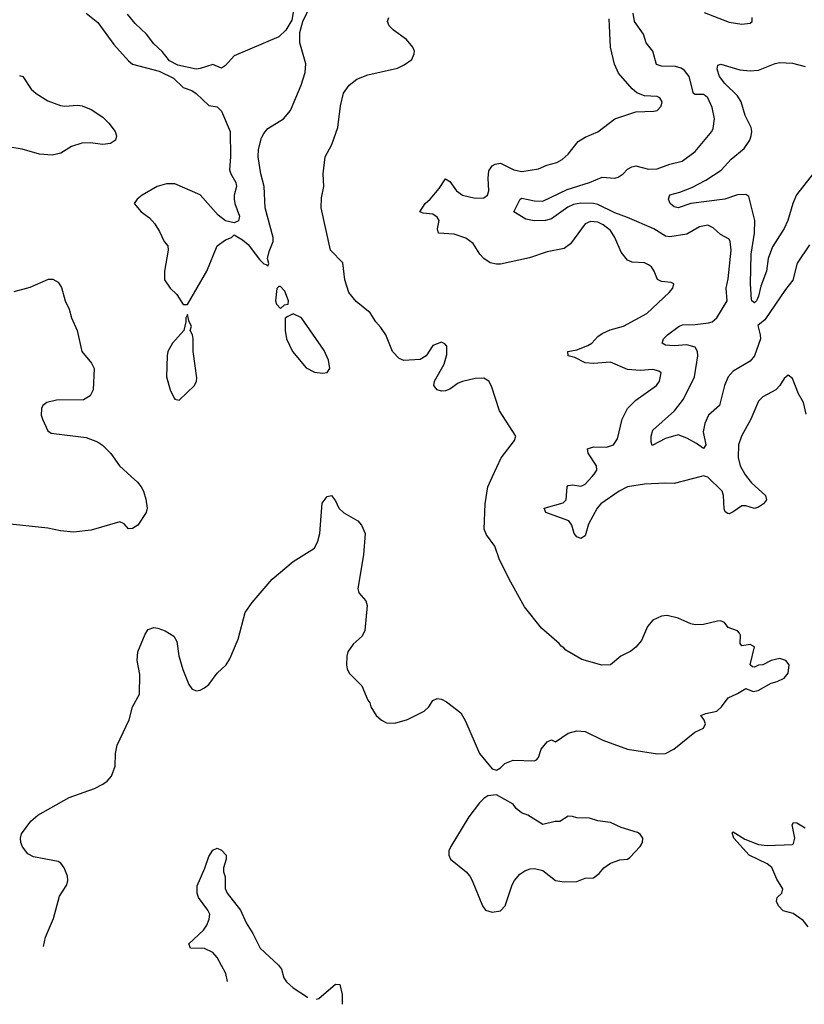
# Model space of a CAD drawing. Header units: inches. Extents: x 1552611 to 1694776, y 811966 to 917215.
# Tile 373 of 549: x 1674456 to 1678166, y 827504 to 832159. Entities that reach past the tile are written whole.
import ezdxf

# ---------------------------------------------------------------- set-up
doc = ezdxf.new("R2010")
doc.units = ezdxf.units.IN
doc.header["$MEASUREMENT"] = 0
doc.layers.add('B6872', color=7, linetype='Continuous')
doc.layers.add('B6873', color=7, linetype='Continuous')

msp = doc.modelspace()

# ---------------------------------------------------------------- linework, layer by layer
at = {"layer": 'B6872', "color": 5}
for points, elevation in [([(1674982.8, 830000), (1675012.6, 829972.6), (1675030.3, 829950), (1675042.3, 829930), (1675053, 829893), (1675058.3, 829850), (1675054, 829830), (1675014.9, 829770), (1674990, 829753.3), (1674970, 829752.3), (1674950, 829776), (1674930, 829786), (1674794.8, 829745.2), (1674710, 829736.5), (1674650, 829742), (1674590, 829755), (1674396.4, 829776.4)], 920), ([(1674568.5, 827777.1), (1674578.8, 827821.2), (1674616.4, 827910), (1674644.5, 828015.5), (1674679.5, 828070), (1674684.5, 828090), (1674682.9, 828110), (1674666.6, 828150), (1674651.2, 828171.2), (1674638.9, 828178.9), (1674522.3, 828202.3), (1674495.4, 828215.4), (1674470, 828249.3), (1674461.6, 828270), (1674459.6, 828290), (1674465.6, 828310), (1674509.7, 828370.3), (1674541.7, 828398.3), (1674690, 828482.4), (1674810, 828525.3), (1674850, 828544.4), (1674870, 828559.1), (1674890, 828582.8), (1674907.6, 828630), (1674909.6, 828690), (1674917.6, 828730), (1674973.6, 828850), (1674989.6, 828910), (1675022, 828970), (1675023.9, 829063.9), (1675012.3, 829130), (1675014.5, 829170), (1675050, 829254.8), (1675064.4, 829275.6), (1675090, 829286.4), (1675110, 829282), (1675144, 829270), (1675184.9, 829244.9), (1675199, 829219), (1675208.7, 829151.3), (1675227.8, 829087.8), (1675256.4, 829016.4), (1675270, 828995.8), (1675290, 828986.7), (1675310, 828989.2), (1675330, 829000.2), (1675350, 829016.5), (1675390.4, 829069.6), (1675431.9, 829110), (1675450, 829137.6), (1675489.3, 829230.7), (1675523.1, 829356.9), (1675555.6, 829404.4), (1675650, 829514), (1675750, 829598), (1675850, 829661), (1675866.5, 829693.5), (1675875.8, 829730), (1675886.3, 829873.7), (1675910, 829904.7), (1675931, 829910), (1675950, 829884.7), (1675965.5, 829850), (1675988.2, 829828.2), (1676054.9, 829790), (1676072.2, 829770), (1676090.4, 829730), (1676081.5, 829630), (1676055.3, 829470), (1676060.4, 829450), (1676092.1, 829412.1), (1676099.3, 829390), (1676088.5, 829271.5), (1676075.3, 829244.7), (1676032.8, 829207.2), (1676008.5, 829171.5), (1676003, 829150), (1676001.6, 829110), (1676004.9, 829090), (1676014.8, 829070), (1676073.4, 829010), (1676102, 828942), (1676111, 828930), (1676116, 828910), (1676142, 828870), (1676167, 828847), (1676190, 828835.5), (1676230, 828834), (1676289.7, 828850.3), (1676368.7, 828890), (1676390, 828911.3), (1676410, 828941), (1676429.5, 828950.5), (1676450, 828947.3), (1676474.6, 828934.6), (1676542.5, 828882.5), (1676563.7, 828843.7), (1676630.8, 828690), (1676690, 828618), (1676710, 828612), (1676730, 828622), (1676750, 828642.8), (1676790, 828658), (1676890, 828656), (1676900.4, 828659.6), (1676909.1, 828670.9), (1676921.2, 828710), (1676950, 828746), (1676970, 828754), (1676990, 828744.7), (1677050, 828786.8), (1677090, 828797.3), (1677130, 828794), (1677213.2, 828753.2), (1677330.5, 828710.5), (1677471.3, 828688.7), (1677510, 828690.4), (1677549.7, 828710.3), (1677648.3, 828791.7), (1677689.6, 828810.4), (1677699.6, 828830), (1677691.6, 828851.6), (1677677.2, 828870), (1677700.4, 828879.6), (1677752.3, 828890), (1677775.1, 828910), (1677806.6, 828953.4), (1677850, 828973), (1677890, 828998), (1677923.8, 828983.8), (1677947.5, 828987.5), (1678010, 829022.8), (1678038, 829030), (1678070, 829046), (1678089, 829070), (1678094, 829110), (1678078, 829130), (1678050, 829139), (1678010, 829129), (1677970, 829108.7), (1677950, 829108), (1677930, 829098), (1677920.4, 829100.4), (1677909.4, 829110), (1677930, 829194), (1677910, 829206), (1677870, 829199), (1677862.7, 829210), (1677863.6, 829250), (1677859.4, 829259.4), (1677849.7, 829269.7), (1677805.8, 829285.8), (1677788.7, 829310), (1677770, 829317), (1677756.2, 829316.2), (1677690, 829300.5), (1677650, 829298.7), (1677630, 829302.4), (1677570, 829329.6), (1677516.8, 829343.2), (1677490, 829339.3), (1677450, 829320.9), (1677424.4, 829290), (1677396.3, 829223.7), (1677370, 829192), (1677346.1, 829173.9), (1677298.8, 829150), (1677250.4, 829109.6), (1677208.3, 829108.3), (1677114.6, 829134.6), (1677038, 829178), (1677029.2, 829190), (1677016.9, 829196.9), (1677007, 829210), (1676923.1, 829283.1), (1676843.2, 829383.2), (1676770, 829513.6), (1676723.1, 829610), (1676702.4, 829670), (1676664, 829724), (1676652.7, 829750), (1676656.8, 829870), (1676669, 829950), (1676692.2, 830000)], 920), ([(1677678, 830000), (1677550, 829965.9), (1677510, 829968.4), (1677410, 829962.8), (1677330.6, 829950.6), (1677290, 829930.9), (1677203.4, 829870), (1677187, 829850), (1677146.1, 829773.9), (1677130, 829719.8), (1677110, 829706), (1677090, 829714), (1677077.2, 829730), (1677066.5, 829770), (1677052.7, 829790), (1676944.7, 829830), (1676936.3, 829850), (1677025.4, 829874.6), (1677039.9, 829890), (1677045.3, 829950), (1677050, 829956.5), (1677070, 829960.5), (1677110, 829954.1), (1677121.2, 829958.8), (1677130, 829963.2), (1677163.4, 830000)], 880), ([(1677893, 830000), (1677916.3, 829970), (1677982.4, 829910), (1677987.6, 829890), (1677972.7, 829870), (1677950, 829854.4), (1677930, 829848.5), (1677890, 829860.5), (1677870, 829860.5), (1677830, 829833.3), (1677810, 829822.8), (1677804.5, 829824.5), (1677792.2, 829832.2), (1677786.8, 829846.8), (1677784.2, 829910), (1677777.6, 829930), (1677710, 829996.4), (1677699.4, 830000)], 880), ([(1678184.6, 827870), (1678161.1, 827901.1), (1678113.9, 827933.9), (1678065.7, 827945.7), (1678044.5, 827970), (1678034.8, 827990), (1678038.4, 828010), (1678059.8, 828030), (1678065, 828050), (1678036.4, 828096.4), (1678011.9, 828151.9), (1677990, 828168.9), (1677905.4, 828210), (1677832.8, 828290), (1677825.1, 828314.9), (1677830, 828320.3), (1677884.5, 828284.5), (1677950, 828259.3), (1677990, 828254.4), (1678110, 828260.3), (1678115.5, 828264.5), (1678121.2, 828290), (1678107.9, 828352.1), (1678115.5, 828364.5), (1678130, 828362.8), (1678170, 828339.3)], 880), ([(1675439.1, 827612.9), (1675430.6, 827650), (1675390, 827725.7), (1675370, 827749.7), (1675330, 827767.6), (1675264, 827770), (1675256, 827790), (1675325.8, 827854.2), (1675341.6, 827878.4), (1675352.8, 827907.2), (1675354.9, 827930), (1675346.6, 827950), (1675302.5, 828010), (1675295.8, 828030), (1675294.9, 828065.1), (1675331.8, 828148.2), (1675350, 828203.8), (1675370, 828232.7), (1675390, 828243), (1675410, 828232.7), (1675433, 828210), (1675432.7, 828190), (1675420.5, 828150), (1675420.7, 828130), (1675427.5, 828107.5), (1675428.4, 828051.6), (1675436.5, 828030), (1675500.9, 827950), (1675526.5, 827890), (1675559.1, 827839.1), (1675594, 827770), (1675679.5, 827690), (1675693.8, 827670), (1675705.8, 827630), (1675718.3, 827610), (1675750, 827582), (1675817.8, 827537.8), (1675818.8, 827537.5)], 880), ([(1675860.4, 827529), (1675870, 827531.6), (1675950, 827599.5), (1675970, 827598.8), (1675980.7, 827550), (1675981.6, 827504.4)], 880)]:
    msp.add_lwpolyline(points, dxfattribs=dict(at, elevation=elevation))
at = {"layer": 'B6872', "color": 5, "elevation": 920}
msp.add_lwpolyline([(1676710, 828495.3), (1676670, 828489.2), (1676650, 828477.2), (1676630, 828457.2), (1676579.1, 828390), (1676494.4, 828250), (1676486, 828230), (1676486, 828210), (1676493.4, 828190), (1676568, 828130), (1676584.4, 828110), (1676596.4, 828090), (1676644.9, 827970), (1676658.8, 827950), (1676690, 827940.4), (1676730, 827947), (1676752.3, 827970), (1676784.5, 828070), (1676795.1, 828090), (1676821, 828119), (1676843.9, 828136.1), (1676870, 828145.5), (1676890, 828146.4), (1676930, 828137.1), (1676990, 828090.4), (1677030, 828083.1), (1677090, 828085.5), (1677130, 828101), (1677170, 828102.8), (1677196.5, 828123.5), (1677218, 828150), (1677250, 828171.3), (1677293.2, 828186.8), (1677330, 828190.8), (1677341.5, 828198.5), (1677389.3, 828250), (1677400.9, 828270), (1677402.7, 828290), (1677390, 828309), (1677376.6, 828316.6), (1677299.6, 828339.6), (1677250, 828364.5), (1677190, 828371.8), (1677150, 828384.5), (1677090, 828385.2), (1677070, 828392.7), (1677050, 828393.2), (1677010, 828369), (1676988.4, 828368.4), (1676930, 828354), (1676858.4, 828398.4), (1676829, 828410), (1676804, 828430), (1676788.7, 828450)], close=True, dxfattribs=at)
at = {"layer": 'B6873', "color": 5}
for points, elevation in [([(1674771, 832190), (1674825.8, 832145.8), (1674901.8, 832041.8), (1674970, 831964.4), (1674990, 831948.5), (1675116.1, 831916.1), (1675182.8, 831882.8), (1675230, 831839.1), (1675270, 831824.9), (1675290, 831810.6), (1675350, 831754), (1675390, 831746.8), (1675410, 831726), (1675450.7, 831630), (1675453, 831510), (1675447.7, 831450), (1675454, 831430), (1675478.8, 831390), (1675480.7, 831370), (1675470.6, 831330), (1675470.6, 831310), (1675473.4, 831290), (1675496, 831230), (1675491.3, 831208.7), (1675470, 831198), (1675430, 831209), (1675395.3, 831235.3), (1675310, 831331.5), (1675190, 831382.9), (1675150, 831382.9), (1675106, 831370), (1675036, 831330), (1675011.3, 831310), (1674998, 831290), (1675031, 831250), (1675070, 831222), (1675094.7, 831194.7), (1675117.7, 831157.7), (1675139.1, 831110), (1675156.3, 831090), (1675158, 831070), (1675140.7, 830970), (1675140.7, 830930), (1675167.3, 830890), (1675199.9, 830859.9), (1675230, 830812), (1675250, 830812), (1675341.2, 830970), (1675389.2, 831090), (1675430, 831118), (1675458, 831130), (1675470, 831142), (1675510, 831118.8), (1675536.4, 831096.4), (1675590, 831026), (1675610, 831004.7), (1675622, 831002), (1675630, 830994), (1675633.6, 831006.4), (1675628.7, 831030), (1675636.5, 831063.5), (1675655.1, 831110), (1675654.5, 831130), (1675617.6, 831270), (1675612.8, 831370), (1675596.3, 831430), (1675583.6, 831510), (1675585.6, 831545.6), (1675600.1, 831599.9), (1675610, 831620.7), (1675630, 831644), (1675704, 831690), (1675736, 831730), (1675787.6, 831850), (1675805.6, 831910), (1675809.6, 831950), (1675780.7, 832050), (1675781.6, 832098.4), (1675794.5, 832150), (1675832.7, 832230)], 940), ([(1675756.3, 832230), (1675743.5, 832156.5), (1675714.8, 832110), (1675681.6, 832078.4), (1675470, 831988.2), (1675430, 831942.4), (1675410, 831929.6), (1675370, 831947.8), (1675310, 831927.6), (1675290, 831925.1), (1675203.9, 831943.9), (1675164.2, 831964.2), (1675130, 832009.3), (1675090, 832044.5), (1675055.1, 832090), (1675001.8, 832141.8), (1674965.8, 832185.8)], 940), ([(1676692.2, 830000), (1676732.8, 830087.2), (1676795.1, 830170), (1676802.7, 830190), (1676724.2, 830310), (1676686.7, 830426.7), (1676674, 830450), (1676650, 830465.1), (1676610, 830463.2), (1676550, 830448.9), (1676530, 830440.3), (1676490, 830411.7), (1676470, 830404.7), (1676450, 830403.7), (1676429.6, 830410), (1676414.5, 830430), (1676417.2, 830450), (1676464, 830530), (1676476.6, 830576.6), (1676475.1, 830615.1), (1676466.8, 830626.8), (1676450, 830635.1), (1676410, 830619.5), (1676378.9, 830570), (1676350, 830553.1), (1676272.5, 830547.5), (1676250, 830557.6), (1676219.7, 830590), (1676187.8, 830670), (1676164.5, 830704.5), (1676139.7, 830730), (1676113.8, 830773.8), (1676046.6, 830826.6), (1676013, 830870), (1675993.5, 830930), (1675984.7, 831010), (1675926.3, 831070), (1675882.2, 831270), (1675882.8, 831317.2), (1675894, 831370), (1675891.3, 831430), (1675900.5, 831510), (1675931.6, 831568.4), (1675959.8, 831650), (1675972.5, 831752.5), (1675987.6, 831812.4), (1676014.2, 831850), (1676050, 831878.4), (1676102.3, 831897.7), (1676242.7, 831930), (1676274.7, 831945.3), (1676309.7, 831970.3), (1676321.6, 831998.4), (1676322.4, 832010), (1676315.1, 832030), (1676285.8, 832065.8), (1676223.6, 832110), (1676203.6, 832130), (1676195.6, 832150), (1676201.6, 832170)], 920), ([(1678190, 831094), (1678132, 831008), (1678112, 830928), (1678076.6, 830883.4), (1677979.6, 830740.4), (1677946.5, 830713.5), (1677957.6, 830670), (1677958.3, 830650), (1677930.6, 830569.4), (1677910, 830544.2), (1677830, 830496.9), (1677805.8, 830470), (1677788.3, 830430), (1677764.9, 830335.1), (1677713.6, 830290), (1677696, 830250), (1677687.3, 830210), (1677700.2, 830150), (1677690, 830131.5), (1677656.1, 830156.1), (1677610, 830181.1), (1677570, 830196.5), (1677510, 830178.8), (1677446.5, 830146.5), (1677441.8, 830161.8), (1677441.9, 830190), (1677450, 830219.2), (1677552.5, 830310), (1677595.5, 830364.5), (1677646.1, 830470), (1677661.9, 830570), (1677661.7, 830590), (1677650, 830611.1), (1677610, 830622.7), (1677550, 830616.9), (1677510, 830620.2), (1677494.5, 830630), (1677499.8, 830650), (1677518.9, 830670), (1677573.7, 830710), (1677590, 830716.3), (1677650, 830717.5), (1677713.4, 830726.6), (1677730, 830731.4), (1677751.9, 830750), (1677802, 830830), (1677796.5, 830890), (1677805.9, 830934.1), (1677820.2, 831070), (1677815.6, 831110), (1677810, 831122), (1677770, 831143), (1677735.2, 831175.2), (1677710, 831187.4), (1677670, 831180.2), (1677610, 831144.5), (1677530, 831132.9), (1677510, 831135.8), (1677454, 831170), (1677330, 831224.6), (1677270, 831245.3), (1677190, 831284.8), (1677170, 831289.9), (1677110, 831292.2), (1677074, 831286), (1677047.2, 831272.8), (1676970, 831218), (1676942, 831210), (1676888.9, 831208.9), (1676850, 831216.4), (1676792, 831250), (1676822, 831310), (1676830, 831315.5), (1676890, 831303.2), (1676930, 831301.1), (1677044.3, 831355.7), (1677150.3, 831389.7), (1677210, 831414.4), (1677270, 831409.3), (1677285.8, 831414.2), (1677309.9, 831430.1), (1677330, 831452.3), (1677350, 831463.8), (1677370, 831467.8), (1677430, 831453.2), (1677470, 831453.6), (1677530, 831475.8), (1677589, 831491), (1677650, 831535.6), (1677728.4, 831630), (1677735, 831645), (1677740.9, 831690), (1677730, 831744.2), (1677710, 831789.7), (1677699.2, 831799.2), (1677690, 831805.4), (1677650, 831805.3), (1677642, 831810), (1677621.5, 831890), (1677599.5, 831919.5), (1677583.5, 831930), (1677557.5, 831937.5), (1677490, 831938.8), (1677466.6, 831946.6), (1677450.5, 832010.5), (1677417.7, 832050), (1677405.8, 832090), (1677363.8, 832150), (1677357.3, 832190)], 860), ([(1677692.9, 832192.9), (1677810, 832148), (1677870, 832138.7), (1677910, 832143), (1677919.3, 832150), (1677919.5, 832170)], 860), ([(1677163.4, 830000), (1677172.5, 830010), (1677185.4, 830030), (1677184, 830050), (1677144.1, 830110), (1677140.7, 830130), (1677170, 830140.1), (1677230, 830138.2), (1677264, 830150), (1677282.9, 830177.1), (1677304.8, 830270), (1677330, 830320.3), (1677370, 830360.3), (1677467, 830430), (1677480.7, 830450), (1677489.4, 830489.4), (1677478.3, 830498.3), (1677450, 830505.4), (1677390, 830500.7), (1677330, 830505.7), (1677250, 830539.8), (1677170, 830533.3), (1677130, 830536.5), (1677081.7, 830561.7), (1677049, 830570), (1677047.3, 830590), (1677090, 830599.1), (1677141.9, 830618.1), (1677161.5, 830630), (1677190, 830661.7), (1677210, 830676), (1677247.4, 830692.6), (1677311.5, 830710), (1677420.9, 830770), (1677527, 830870), (1677543.7, 830890), (1677549, 830910), (1677536.1, 830916.1), (1677490, 830921.6), (1677471.3, 830931.3), (1677456.8, 830970), (1677443.1, 830990), (1677430, 831000.3), (1677410, 831009), (1677352.7, 831012.7), (1677330, 831022), (1677300.2, 831060.2), (1677269.9, 831130), (1677250, 831162.5), (1677215.5, 831190), (1677190, 831201.5), (1677155.6, 831204.4), (1677130, 831194), (1677060.5, 831099.5), (1677030, 831077.8), (1676950, 831061.4), (1676867, 831033), (1676730, 831003.5), (1676710, 831003), (1676681.2, 831010), (1676650, 831029.7), (1676631.6, 831050), (1676600.3, 831100.3), (1676566.3, 831126.3), (1676510, 831145.5), (1676437, 831150), (1676431.4, 831170), (1676439.4, 831210), (1676430, 831225.5), (1676410, 831239.7), (1676363.8, 831243.8), (1676348.6, 831250), (1676373.2, 831290), (1676396.5, 831310), (1676438.9, 831361.1), (1676470, 831407.2), (1676490, 831394), (1676521.4, 831350), (1676550, 831330.2), (1676610, 831315.2), (1676650, 831316.9), (1676667.8, 831330), (1676674.2, 831350), (1676670.6, 831409.4), (1676675, 831445), (1676690, 831468.2), (1676704, 831476), (1676730, 831480.3), (1676792.4, 831450), (1676830, 831441.6), (1676910, 831454.2), (1676948.8, 831471.2), (1676995.6, 831484.4), (1677021.3, 831498.7), (1677050, 831522.6), (1677096.9, 831583.1), (1677130, 831603.1), (1677190, 831628.5), (1677270, 831690.6), (1677370, 831722.8), (1677454, 831726), (1677470, 831730.4), (1677489.6, 831750), (1677493.3, 831770), (1677482.9, 831790), (1677470, 831795.8), (1677410, 831798.9), (1677374.1, 831814.1), (1677351.7, 831831.7), (1677287, 831907), (1677269.1, 831949.1), (1677249.9, 832029.9), (1677242.9, 832162.9)], 880), ([(1678210, 831434.2), (1678129.6, 831330.4), (1678111.4, 831290), (1678088.6, 831210), (1678070, 831171.2), (1678014.9, 831085.1), (1677995, 831030), (1677986.9, 830970), (1677961, 830899), (1677950, 830852.7), (1677939.6, 830830), (1677930, 830821), (1677918, 830830), (1677916.4, 830836.4), (1677911.5, 830910), (1677915.4, 831050), (1677930.3, 831149.7), (1677931.5, 831210), (1677903.5, 831323.5), (1677890, 831333.4), (1677850, 831331), (1677790, 831310.6), (1677630.1, 831289.9), (1677570, 831270.4), (1677550, 831274.8), (1677531.4, 831290), (1677523.6, 831310), (1677529.6, 831330.4), (1677577, 831343), (1677633.7, 831366.3), (1677700.3, 831399.7), (1677772.8, 831447.2), (1677820.5, 831499.5), (1677881.8, 831550), (1677907.9, 831590), (1677914.8, 831610), (1677917.8, 831630), (1677914.2, 831650), (1677885.8, 831705.8), (1677866.9, 831770), (1677850, 831798.7), (1677790, 831858.2), (1677765.7, 831890), (1677754.2, 831925.8), (1677756.5, 831943.5), (1677771.8, 831948.2), (1677861.6, 831921.6), (1677910, 831916.8), (1677950, 831921.1), (1678027.7, 831952.3), (1678050, 831956.8), (1678110, 831953.8), (1678170, 831938)], 840), ([(1674456, 831896), (1674471.6, 831890), (1674510.3, 831830), (1674534.4, 831810), (1674590, 831776.1), (1674650, 831753.2), (1674670, 831750.2), (1674730, 831755.6), (1674751.5, 831751.5), (1674794.3, 831734.3), (1674850, 831697.6), (1674877.6, 831670), (1674907.7, 831630), (1674914.4, 831610), (1674910, 831589.4), (1674885.7, 831574.3), (1674850, 831568.8), (1674790, 831576.8), (1674750, 831575.3), (1674700.8, 831559.2), (1674651.2, 831528.8), (1674610, 831518.5), (1674550, 831522.7), (1674467.7, 831547.7), (1674410, 831557.2)], 920), ([(1674430, 830874.9), (1674505.9, 830894.1), (1674592.8, 830932.8), (1674613.2, 830933.2), (1674638, 830918), (1674653.7, 830893.7), (1674670.6, 830830), (1674690, 830791.3), (1674700.5, 830750), (1674727.7, 830690), (1674750.4, 830590), (1674795.4, 830535.4), (1674808.9, 830510), (1674803.5, 830410), (1674790, 830380.4), (1674758.7, 830361.3), (1674630, 830361.1), (1674584, 830350), (1674565.4, 830334.6), (1674559, 830321), (1674557.1, 830290), (1674563.8, 830270), (1674590, 830216), (1674605.1, 830205.1), (1674770, 830184.4), (1674824.2, 830164.2), (1674848.2, 830148.2), (1674887.8, 830107.8), (1674928.4, 830050), (1674982.8, 830000)], 920), ([(1678174.2, 830294.2), (1678162.4, 830350), (1678138.9, 830390), (1678110, 830462.7), (1678090, 830478), (1678070, 830462.7), (1678050.3, 830429.7), (1678030.6, 830410), (1677970, 830375.6), (1677950, 830355.1), (1677913.8, 830270), (1677869.2, 830190), (1677855, 830150), (1677853.1, 830090), (1677862, 830050), (1677885.2, 830010), (1677893, 830000)], 880), ([(1677699.4, 830000), (1677690, 830003.2), (1677678, 830000)], 880)]:
    msp.add_lwpolyline(points, dxfattribs=dict(at, elevation=elevation))
at = {"layer": 'B6873', "color": 5, "elevation": 940}
for points in [[(1675690, 830898), (1675682, 830898), (1675672, 830888), (1675666, 830830), (1675670, 830814), (1675690, 830794), (1675708.4, 830811.6), (1675726, 830814), (1675728, 830830), (1675710, 830875.3)], [(1675750, 830768.7), (1675723.6, 830756.4), (1675711.6, 830748.4), (1675710.7, 830689.3), (1675718, 830650), (1675746, 830590), (1675810, 830513), (1675850, 830493.4), (1675890, 830487.3), (1675910, 830491), (1675922.7, 830510), (1675917, 830550), (1675895.1, 830595.1), (1675789.3, 830749.3)], [(1675250, 830766), (1675242, 830750), (1675242, 830730), (1675232, 830690), (1675178.8, 830630), (1675157.3, 830590), (1675154, 830570), (1675150.5, 830470), (1675168, 830410), (1675186.8, 830370), (1675190, 830364.7), (1675210, 830361), (1675282.7, 830430), (1675292, 830450), (1675293.8, 830466.2), (1675276, 830590), (1675277.2, 830650), (1675273.2, 830670), (1675262, 830690), (1675268, 830710), (1675258, 830730)]]:
    msp.add_lwpolyline(points, close=True, dxfattribs=at)

doc.saveas('drawing.dxf')
